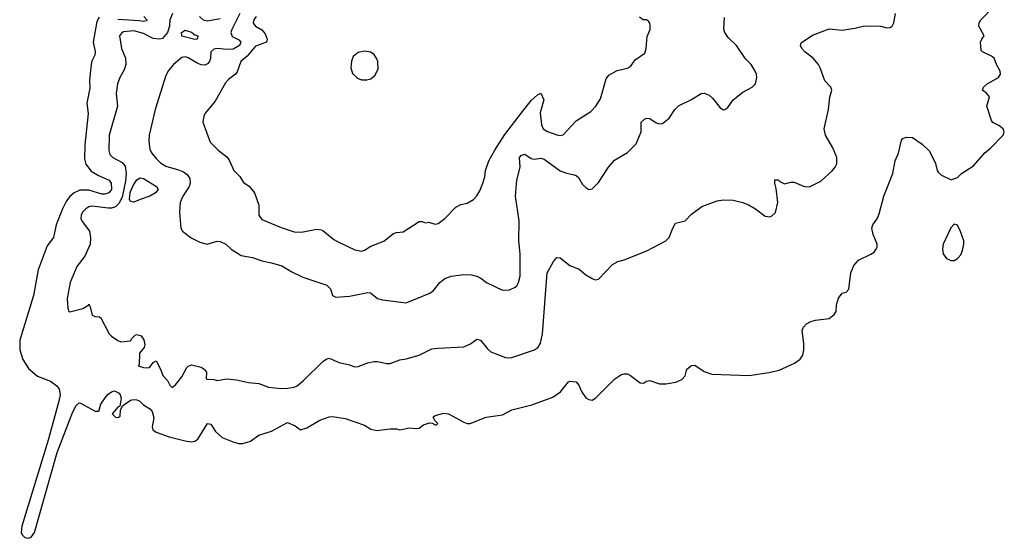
# Model space of a CAD drawing. Header units: inches. Extents: x 2001573 to 2220545, y 644482 to 846830.
# Tile 516 of 656: x 2130978 to 2137122, y 786554 to 789791. Entities that reach past the tile are written whole.
import ezdxf

# ---------------------------------------------------------------- set-up
doc = ezdxf.new("R2010")
doc.units = ezdxf.units.IN
doc.header["$MEASUREMENT"] = 0
doc.layers.add('C1738', color=7, linetype='Continuous')

msp = doc.modelspace()

# ---------------------------------------------------------------- linework, layer by layer
at = {"layer": 'C1738', "color": 5}
for points, elevation in [([(2131474, 789806), (2131459.8, 789780.2), (2131437.5, 789650), (2131448.4, 789590), (2131446.5, 789570), (2131428, 789532), (2131423.2, 789510), (2131414.1, 789414.1), (2131416.2, 789363.8), (2131397.1, 789270), (2131405.1, 789205.1), (2131384.5, 789010), (2131381.8, 788921.8), (2131390, 788889.1), (2131424.5, 788844.5), (2131470, 788817.2), (2131535.8, 788790), (2131548.5, 788770), (2131550.2, 788730), (2131534.4, 788710), (2131510, 788701.2), (2131490, 788702.4), (2131410, 788726.2), (2131354.4, 788725.6), (2131318.2, 788710), (2131290, 788687), (2131270, 788661), (2131244.4, 788610), (2131205, 788510), (2131188.6, 788431.4), (2131150, 788379.7), (2131093.1, 788230), (2131064.5, 788070), (2130979.8, 787790), (2130978.1, 787730), (2130996.8, 787670), (2131032.7, 787612.7), (2131090, 787565.8), (2131170, 787534), (2131210, 787505.8), (2131225.1, 787485.1), (2131230.1, 787450), (2131223, 787410), (2131154.8, 787165.2), (2130991.8, 786630), (2130988.2, 786590), (2130994.6, 786574.6), (2131010, 786559.3), (2131030, 786553.6), (2131050, 786560.1), (2131069.7, 786590), (2131212.1, 787090), (2131310, 787343.8), (2131330, 787383.5), (2131350, 787399.3), (2131357.4, 787397.4), (2131450, 787347.1), (2131472.2, 787347.7), (2131484.8, 787390), (2131510.6, 787430), (2131530, 787453.5), (2131550, 787468.1), (2131570, 787474.5), (2131598.5, 787458.5), (2131605.6, 787450), (2131611.6, 787428.4), (2131602, 787378), (2131590, 787371.5), (2131555.5, 787330), (2131576, 787310), (2131592.9, 787307.1), (2131604.8, 787315.2), (2131607, 787353), (2131618.9, 787381.1), (2131670, 787415.5), (2131690, 787421), (2131710, 787418.9), (2131728.8, 787408.8), (2131750, 787386.5), (2131790, 787360.7), (2131804.7, 787344.7), (2131815, 787305), (2131804.6, 787250), (2131809.1, 787230), (2131830, 787215.5), (2131910, 787186), (2132010, 787161.1), (2132050, 787156.6), (2132070, 787160.4), (2132090, 787172.8), (2132150, 787270.3), (2132170, 787265.2), (2132199.3, 787219.3), (2132242, 787182), (2132314.3, 787154.3), (2132346, 787146), (2132370, 787145.2), (2132419.3, 787160.7), (2132470, 787198.2), (2132550, 787223.1), (2132650, 787275.8), (2132696.1, 787256.1), (2132730.7, 787230.7), (2132770, 787243.1), (2132850, 787290.3), (2132910, 787312.7), (2132930, 787314), (2133010, 787302), (2133130, 787259.5), (2133170, 787235.8), (2133207.3, 787227.3), (2133290, 787236), (2133330, 787236), (2133350, 787230.8), (2133410, 787243.1), (2133450, 787238), (2133470, 787240.5), (2133498.6, 787261.4), (2133535.3, 787275.3), (2133552, 787272), (2133570, 787261), (2133578, 787262), (2133588, 787270), (2133568, 787288), (2133559, 787310), (2133570, 787321), (2133625.7, 787334.3), (2133654, 787330), (2133750, 787277.6), (2133770, 787270.4), (2133790, 787270.5), (2133889.8, 787310.2), (2133990, 787324.9), (2134050, 787355.3), (2134173, 787387), (2134305.6, 787434.4), (2134352.1, 787467.9), (2134401.6, 787530), (2134410, 787534.9), (2134450.5, 787530), (2134467.7, 787510), (2134483, 787470), (2134510, 787430.7), (2134530, 787419.1), (2134550, 787416.3), (2134573.2, 787430), (2134692, 787550), (2134730, 787573.7), (2134750, 787580.4), (2134770, 787579.3), (2134790, 787570.5), (2134850, 787523), (2134870, 787522), (2134890, 787534), (2134910, 787538), (2134970, 787518.4), (2135010, 787518.7), (2135072.2, 787527.7), (2135110, 787544.4), (2135130, 787567.3), (2135141.5, 787610), (2135170, 787632.9), (2135190, 787634.9), (2135250, 787593.8), (2135297.6, 787577.6), (2135530.4, 787569.6), (2135652.3, 787587.7), (2135716.9, 787603.1), (2135812.5, 787647.5), (2135849.1, 787670.9), (2135864.1, 787695.9), (2135871.7, 787728.3), (2135871.4, 787770), (2135859.9, 787850), (2135868.6, 787871.4), (2135888, 787892), (2135913.9, 787906.1), (2135944.2, 787915.8), (2136030, 787926.4), (2136060.5, 787950), (2136071.9, 787970), (2136075.4, 788010), (2136086.5, 788053.5), (2136110, 788082.8), (2136135.3, 788090), (2136151.9, 788108.1), (2136163.6, 788210), (2136182.8, 788257.2), (2136212.3, 788290), (2136290, 788327.2), (2136310, 788340.3), (2136322.6, 788357.4), (2136328.3, 788370), (2136328.3, 788390), (2136303.5, 788450), (2136294.5, 788490), (2136300.9, 788510), (2136330, 788550.8), (2136341.3, 788578.7), (2136369.9, 788690.1), (2136426.4, 788830), (2136440.5, 788910), (2136462.5, 788957.5), (2136481.2, 789038.8), (2136488, 789050), (2136510, 789058), (2136550, 789054.8), (2136610, 789014), (2136654.8, 788970), (2136692.5, 788892.5), (2136702.8, 788850), (2136710, 788838), (2136730, 788821), (2136790, 788792), (2136830, 788804.7), (2136855.3, 788830), (2136930, 788878.8), (2137000.8, 788959.2), (2137037.2, 788990), (2137114, 789070), (2137122, 789090), (2137115.3, 789110), (2137088, 789130), (2137050, 789149), (2137041.5, 789161.5), (2137012.3, 789250), (2137029, 789310), (2137014, 789330), (2136985.2, 789350), (2136992.3, 789370), (2137014.5, 789390), (2137085.6, 789430), (2137097.6, 789450), (2137097, 789470), (2137074, 789510), (2137058, 789550), (2137043.1, 789563.1), (2136986, 789590), (2136978, 789598), (2136974, 789650), (2136982, 789670), (2136997.2, 789690), (2136963.6, 789750), (2136966, 789770), (2136975.6, 789790), (2137053.6, 789870)], 220), ([(2131931, 789830), (2131915, 789790), (2131912.5, 789750), (2131901.1, 789710), (2131870, 789674.1), (2131850, 789668.4), (2131810, 789673.4), (2131750, 789704.3), (2131690, 789720.5), (2131626.2, 789713.8), (2131612.5, 789707.5), (2131601.1, 789690), (2131612.4, 789610), (2131637.6, 789550), (2131639.7, 789510), (2131630, 789478), (2131602.3, 789430), (2131588, 789390), (2131579.7, 789330), (2131589.2, 789250), (2131536.9, 789070), (2131535, 788975), (2131540.8, 788950), (2131559.6, 788930), (2131618.5, 788898.5), (2131637, 788877), (2131642.1, 788830), (2131637.8, 788782.2), (2131617.5, 788682.5), (2131597, 788643), (2131576.6, 788623.4), (2131550, 788614.4), (2131530, 788614.2), (2131430, 788626.3), (2131410, 788622), (2131390, 788610.9), (2131369.1, 788590), (2131360.8, 788570), (2131360.3, 788550), (2131369, 788530), (2131413.1, 788470), (2131420.9, 788430), (2131418.3, 788390), (2131384.5, 788315.5), (2131334.9, 788250), (2131292.7, 788150), (2131274.8, 788050), (2131278.8, 787990), (2131284.7, 787970), (2131290, 787967.3), (2131372.8, 787987.2), (2131409.5, 788010.5), (2131410, 788014), (2131418, 787998), (2131430, 787946), (2131450, 787937.3), (2131475.9, 787935.9), (2131484.7, 787930), (2131537.1, 787830), (2131550, 787815.5), (2131590, 787787.7), (2131610, 787780.7), (2131670, 787785.5), (2131678.7, 787801.3), (2131698.8, 787821.2), (2131710, 787826.3), (2131737, 787817), (2131753.2, 787793.2), (2131758.7, 787761.3), (2131755.6, 787744.4), (2131725.7, 787710), (2131722.8, 787637.2), (2131718, 787630), (2131750, 787618.8), (2131782, 787618), (2131790, 787622), (2131810, 787651.3), (2131830, 787662), (2131857.3, 787610), (2131870.8, 787570), (2131899.5, 787539.5), (2131914.8, 787510), (2131930, 787494.8), (2131950, 787510.8), (2131990, 787562), (2132020.5, 787619.5), (2132030, 787628.7), (2132050, 787635.6), (2132110, 787621.7), (2132128.2, 787610), (2132144.4, 787590), (2132142, 787550), (2132147.3, 787547.3), (2132190, 787545.5), (2132210, 787539.1), (2132270, 787548.9), (2132330, 787543.6), (2132405.8, 787525.8), (2132470, 787520.2), (2132530, 787496.9), (2132609, 787489), (2132650.3, 787490.3), (2132690, 787496.5), (2132710, 787506), (2132750, 787539.2), (2132870, 787657.2), (2132890, 787671.3), (2132910, 787677.6), (2132971.3, 787650), (2133036.7, 787636.7), (2133070, 787624), (2133090, 787626), (2133151.3, 787648.7), (2133190, 787656.4), (2133210, 787656.4), (2133270, 787644.2), (2133290, 787645.3), (2133350, 787668.2), (2133390, 787674.4), (2133470, 787697.1), (2133550, 787735.8), (2133590, 787741.3), (2133750, 787747.7), (2133792.1, 787767.9), (2133830, 787796.3), (2133854, 787790), (2133896.4, 787736.4), (2133917.1, 787717.1), (2134010, 787683.1), (2134030, 787679.5), (2134050, 787683.1), (2134189.7, 787730.3), (2134212.8, 787747.2), (2134228.2, 787771.8), (2134239.7, 787830), (2134269.8, 788210.2), (2134310, 788281), (2134330, 788306), (2134350, 788304), (2134410, 788257.3), (2134470, 788234), (2134510, 788198.8), (2134550, 788174.8), (2134570, 788166), (2134590, 788171), (2134676.6, 788263.4), (2134710, 788280.7), (2134750, 788290.8), (2134891.9, 788348.1), (2135009.3, 788410.7), (2135030, 788432), (2135052.7, 788490), (2135070, 788521), (2135130, 788536), (2135170, 788576), (2135235.5, 788624.5), (2135330, 788661), (2135370, 788666.8), (2135430, 788664), (2135490, 788650.6), (2135530, 788633.4), (2135570, 788610.7), (2135630, 788564), (2135659.3, 788560.7), (2135670, 788564.7), (2135693.6, 788586.4), (2135709.6, 788650), (2135698, 788738), (2135689.4, 788770), (2135690, 788791.3), (2135710, 788791.3), (2135720.7, 788780.7), (2135750, 788766.8), (2135790, 788777.3), (2135810, 788776.3), (2135870, 788752.4), (2135890, 788748.2), (2135910, 788750.4), (2135976.6, 788783.4), (2136049.5, 788850), (2136067, 788870), (2136077, 788890), (2136077.6, 788930), (2136051.6, 788990), (2136006, 789070), (2135998, 789110), (2136025.7, 789230), (2136033, 789307), (2136046.3, 789350), (2136039.6, 789370), (2136002.4, 789410), (2135973.7, 789490), (2135962.2, 789510), (2135929.7, 789550), (2135877.2, 789590), (2135858.5, 789610), (2135849.6, 789630), (2135853.4, 789646.6), (2135925.2, 789694.8), (2136030, 789732.9), (2136110, 789726), (2136190, 789737.4), (2136250, 789752), (2136350.4, 789750.4), (2136390, 789740.7), (2136410, 789741), (2136422, 789750), (2136433.2, 789770), (2136444, 789830)], 240), ([(2131753.2, 789810), (2131772.5, 789790), (2131770, 789784.2), (2131750, 789779.6), (2131724.5, 789784.5), (2131590, 789791.3)], 220), ([(2132352.4, 789830), (2132301.7, 789730), (2132296, 789710), (2132304.8, 789684.8), (2132345.8, 789665.8), (2132358.3, 789650), (2132349.4, 789630), (2132310, 789607.5), (2132270, 789603.8), (2132210.1, 789609.9), (2132190, 789606.6), (2132170.3, 789590), (2132169.3, 789550), (2132163.5, 789530), (2132150, 789514.2), (2132133.2, 789506.8), (2132110, 789508.4), (2132090, 789516.5), (2132030, 789553.1), (2132010, 789558.9), (2131990, 789555.1), (2131938.7, 789510), (2131907.1, 789472.9), (2131890, 789441.6), (2131823.9, 789230), (2131786.1, 789070), (2131783.3, 789030), (2131790, 788981.6), (2131800.5, 788960.5), (2131830, 788923.6), (2131857.3, 788897.3), (2131890, 788876.9), (2131970, 788854.5), (2132000.1, 788840.1), (2132023.5, 788823.5), (2132039.6, 788799.6), (2132042.6, 788770), (2132035.5, 788750), (2131996.5, 788690), (2131980.4, 788650), (2131976.3, 788590), (2131982.8, 788490), (2131994.8, 788470), (2132047.3, 788430), (2132102, 788402), (2132148.9, 788388.9), (2132210, 788408.9), (2132230, 788405.5), (2132264.9, 788390), (2132297.4, 788357.4), (2132359.3, 788319.3), (2132430, 788307.3), (2132490, 788285.3), (2132550, 788273.8), (2132613.8, 788253.8), (2132676.2, 788216.2), (2132744.4, 788184.4), (2132894, 788134), (2132916.9, 788110), (2132929.1, 788069.1), (2132950, 788058), (2133035.2, 788064.8), (2133150, 788087.2), (2133166.4, 788086.4), (2133210, 788050.6), (2133241.7, 788041.7), (2133390, 788023.7), (2133536.4, 788083.6), (2133559.8, 788100.2), (2133598.9, 788150), (2133630, 788175.5), (2133670.6, 788189.4), (2133750, 788199.4), (2133797.6, 788197.6), (2133830.1, 788190.1), (2133856.5, 788176.5), (2133890, 788150.3), (2133990, 788102.6), (2134034.7, 788105.2), (2134070, 788120.4), (2134079.6, 788130), (2134091.1, 788150), (2134100.4, 788190), (2134100.2, 788330), (2134093, 788410), (2134095.1, 788535.1), (2134071, 788690), (2134081.1, 788790), (2134101.4, 788870), (2134096.3, 788930), (2134110, 788944.9), (2134130.3, 788950.3), (2134170, 788924.9), (2134190, 788920.5), (2134230, 788926), (2134250, 788920.3), (2134350, 788847), (2134390, 788831.8), (2134430, 788825.3), (2134450, 788817.1), (2134464.6, 788804.6), (2134490, 788762.8), (2134510, 788742.8), (2134530, 788730.8), (2134550, 788734), (2134590, 788773.4), (2134652, 788870), (2134690, 788914), (2134770, 788960.7), (2134824.2, 789015.8), (2134857, 789090), (2134857, 789150), (2134877.2, 789170), (2134890, 789175.3), (2134910, 789173.7), (2134950, 789146.4), (2134970, 789140.4), (2134990, 789143), (2135030, 789175.5), (2135066.3, 789230), (2135090, 789252.4), (2135170, 789293.4), (2135230, 789330.4), (2135250, 789331.8), (2135279.9, 789319.9), (2135301.4, 789301.4), (2135350, 789240.5), (2135370, 789228.4), (2135378, 789230), (2135397.2, 789242.8), (2135429.7, 789290.3), (2135490, 789337.3), (2135548.7, 789370), (2135568.7, 789390), (2135577.2, 789430), (2135576, 789450), (2135567, 789470), (2135542.9, 789510), (2135506.9, 789546.9), (2135450.9, 789630), (2135399.3, 789679.3), (2135377.2, 789710), (2135372, 789732), (2135376, 789804)], 260), ([(2132099.3, 789810), (2132123.6, 789790), (2132150, 789783.1), (2132230, 789798.2)], 260), ([(2132454.3, 789810), (2132439.8, 789790), (2132435.9, 789770), (2132440.9, 789760.9), (2132450.3, 789750), (2132490, 789728), (2132510, 789702.2), (2132521.5, 789670), (2132518, 789650), (2132450, 789624.9), (2132396.8, 789563.2), (2132358.9, 789530), (2132335.5, 789464.5), (2132324.4, 789450), (2132281.8, 789418.2), (2132263.1, 789396.9), (2132197.5, 789282.5), (2132138.4, 789210), (2132126.4, 789190), (2132121.3, 789150), (2132166.5, 789026.5), (2132217.1, 788977.1), (2132272.7, 788932.7), (2132288.2, 788910), (2132314.9, 788850), (2132351.4, 788811.4), (2132375.3, 788775.3), (2132410, 788750.6), (2132443.8, 788710), (2132470, 788632), (2132470.3, 788570), (2132490, 788543.7), (2132610, 788493.1), (2132690, 788467.4), (2132736.4, 788463.6), (2132830, 788482.4), (2132859.5, 788479.5), (2132870, 788475.5), (2132939.3, 788419.3), (2132970, 788401.3), (2133070, 788354.9), (2133110, 788346), (2133130, 788352.7), (2133170, 788378), (2133250, 788408.4), (2133310, 788455.5), (2133330, 788463), (2133370, 788466.5), (2133470, 788530.3), (2133490, 788530.7), (2133510, 788522.8), (2133530, 788526), (2133570, 788514.8), (2133590, 788519.3), (2133630, 788550.3), (2133699.5, 788620.5), (2133730, 788636.9), (2133770, 788645.7), (2133810, 788668.9), (2133830, 788690.4), (2133850, 788722), (2133867.6, 788770), (2133879.8, 788810), (2133885, 788850), (2133905.2, 788910), (2133942.9, 788977.1), (2134006.2, 789073.8), (2134109.9, 789210.1), (2134170, 789285.9), (2134210, 789321.8), (2134231, 789331), (2134247.8, 789290), (2134226.3, 789210), (2134234.8, 789134.8), (2134244.5, 789110), (2134271.8, 789091.8), (2134330, 789072.8), (2134350, 789067.1), (2134370, 789071.5), (2134450, 789158.5), (2134541.6, 789218.4), (2134572.2, 789250), (2134602.6, 789297.4), (2134638.4, 789421.6), (2134655.1, 789444.9), (2134705.7, 789474.3), (2134770, 789489), (2134790, 789499.3), (2134819.1, 789540.9), (2134878, 789582), (2134888, 789610), (2134894, 789686), (2134911.2, 789730), (2134912.8, 789752.8), (2134909.4, 789769.4), (2134901.2, 789781.2), (2134890, 789789), (2134869.3, 789789.3), (2134846, 789806)], 280)]:
    msp.add_lwpolyline(points, dxfattribs=dict(at, elevation=elevation))
for points, elevation in [([(2132070, 789667.1), (2131990, 789688), (2131988.2, 789710), (2132010, 789726.2), (2132050, 789712.2), (2132070, 789696.9), (2132090.3, 789690), (2132086, 789670)], 240), ([(2133130, 789594.5), (2133090, 789586), (2133059.2, 789560.8), (2133047.6, 789532.4), (2133044.9, 789490), (2133055.4, 789455.4), (2133085.7, 789425.7), (2133110, 789415.8), (2133144.9, 789415.1), (2133170, 789422), (2133195.8, 789444.2), (2133215.1, 789484.9), (2133213.6, 789530), (2133207, 789547), (2133190, 789574), (2133168, 789588)], 320), ([(2131690, 788652.2), (2131670, 788655.3), (2131662.5, 788670), (2131668.2, 788711.8), (2131685.2, 788754.8), (2131710, 788791.3), (2131730, 788804.1), (2131750, 788798.6), (2131832, 788750), (2131842.3, 788730), (2131826.5, 788710), (2131791.1, 788690), (2131730, 788667.9)], 240), ([(2136810, 788515.3), (2136788.5, 788491.5), (2136740.5, 788390), (2136737.3, 788357.3), (2136740.7, 788330), (2136760.5, 788300.5), (2136787.9, 788287.9), (2136810, 788288), (2136830, 788299.1), (2136850, 788322.8), (2136861.6, 788350), (2136869.6, 788390), (2136869.6, 788410), (2136849.6, 788469.6), (2136830, 788508.7)], 220)]:
    msp.add_lwpolyline(points, close=True, dxfattribs=dict(at, elevation=elevation))

doc.saveas('drawing.dxf')
